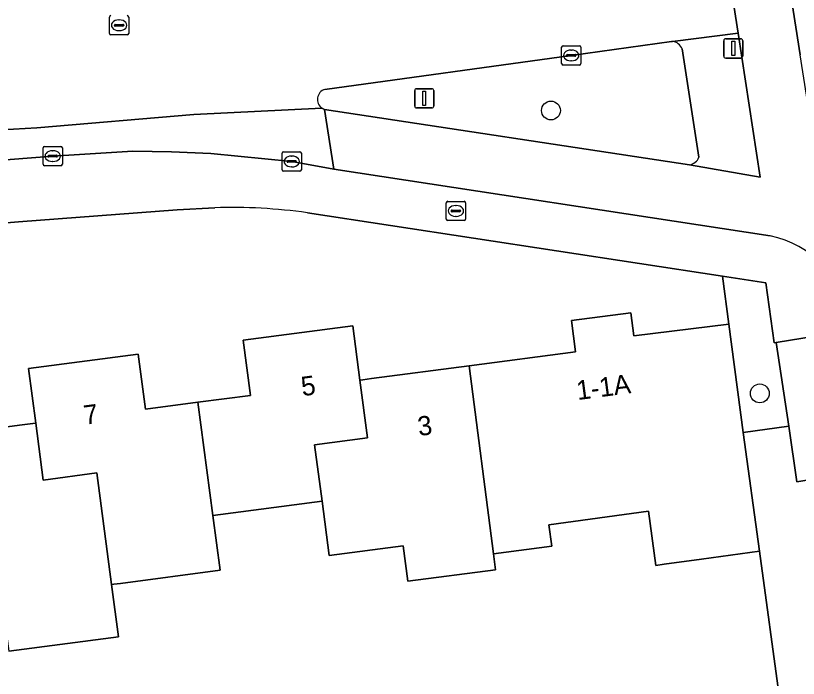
# Model space of a CAD drawing. Extents: x 158472 to 159562, y 388525 to 389606.
# Drawn here: x 159412.99 to 159453.64, y 389054.09 to 389088.52 of the extents above; entities that cross this region are included whole.
import ezdxf

# ---------------------------------------------------------------- set-up
doc = ezdxf.new("R2010")
doc.units = 0
for name, color, linetype in [('IMGEO_Berm_groen', 7, 'Continuous'), ('IMGEO_Boom', 7, 'Continuous'), ('IMGEO_Brandkraan', 7, 'Continuous'), ('IMGEO_Erf', 7, 'Continuous'), ('IMGEO_Fietspad_gesloten', 7, 'Continuous'), ('IMGEO_Groenvoorziening', 7, 'Continuous'), ('IMGEO_Kolk', 7, 'Continuous'), ('IMGEO_Lichtmast', 7, 'Continuous'), ('IMGEO_Pand', 7, 'Continuous'), ('IMGEO_Pand_nummerreeks', 7, 'Continuous'), ('IMGEO_Rijbaan_lokaal_gesloten', 7, 'Continuous'), ('IMGEO_Rijbaan_regionaal_gesloten', 7, 'Continuous'), ('IMGEO_Rioolput', 7, 'Continuous'), ('IMGEO_Verkeerseiland_groen', 7, 'Continuous'), ('IMGEO_Verkeersregelinstallatiepaal', 7, 'Continuous'), ('IMGEO_Voetpad_open', 7, 'Continuous')]:
    doc.layers.add(name, color=color, linetype=linetype)

msp = doc.modelspace()

# ---------------------------------------------------------------- linework, layer by layer
at = {"layer": 'IMGEO_Berm_groen'}
msp.add_lwpolyline([(159456.53, 389072.19), (159452.49, 389071.534), (159453.137, 389067.184), (159453.567, 389064.292), (159456.753, 389064.84), (159457.422, 389064.955)], close=True, dxfattribs=at)
at = {"layer": 'IMGEO_Boom'}
for centre in [(159440.788, 389083.594), (159451.635, 389068.895)]:
    msp.add_circle(centre, 0.489, dxfattribs=at)
at = {"layer": 'IMGEO_Brandkraan'}
for p, q in [((159435.351, 389077.948), (159435.351, 389078.8)), ((159435.426, 389078.874), (159436.278, 389078.874)), ((159436.352, 389078.8), (159436.352, 389077.948)), ((159435.61, 389078.368), (159435.61, 389078.38)), ((159435.653, 389078.417), (159436.051, 389078.417)), ((159435.839, 389078.654), (159435.864, 389078.654)), ((159436.094, 389078.38), (159436.094, 389078.368)), ((159436.048, 389078.331), (159435.65, 389078.331)), ((159435.862, 389078.094), (159435.837, 389078.094)), ((159436.278, 389077.874), (159435.426, 389077.874))]:
    msp.add_line(p, q, dxfattribs=at)
for points in [[(159435.351, 389077.948), (159435.351, 389078.8)], [(159435.426, 389078.874), (159436.278, 389078.874)], [(159436.352, 389078.8), (159436.352, 389077.948)], [(159436.278, 389077.874), (159435.426, 389077.874)]]:
    msp.add_lwpolyline(points, dxfattribs=at)
for centre, radius, start, end in [((159435.428, 389078.798), 0.0765, 91.552, 178.448), ((159435.428, 389078.798), 0.0765, 91.552, 178.448), ((159436.276, 389078.798), 0.0765, 1.552, 88.448), ((159436.276, 389078.798), 0.0765, 1.552, 88.448), ((159435.65, 389078.377), 0.0403, 85.8775, 175.7526), ((159436.055, 389078.379), 0.0386, 1.7309, 96.639), ((159435.647, 389078.367), 0.0366, 178.938, 274.7102), ((159436.051, 389078.374), 0.043, 264.8664, 352.4533), ((159435.428, 389077.95), 0.0765, 181.552, 268.448), ((159435.428, 389077.95), 0.0765, 181.552, 268.448), ((159436.276, 389077.95), 0.0765, 271.552, 358.448), ((159436.276, 389077.95), 0.0765, 271.552, 358.448)]:
    msp.add_arc(centre, radius, start, end, dxfattribs=at)
for centre, major_axis, ratio, start_param, end_param in [((159435.838, 389078.374), (-0.387, 0.002), 0.722429, 4.712389, 7.853982), ((159435.863, 389078.374), (-0.39, 0.002), 0.717154, 1.570796, 4.712389)]:
    msp.add_ellipse(centre, major_axis=major_axis, ratio=ratio, start_param=start_param, end_param=end_param, dxfattribs=at)
at = {"layer": 'IMGEO_Erf'}
for points in [[(159423.333, 389078.537), (159421.377, 389078.441), (159413.128, 389077.801), (159396.908, 389076.453)], [(159424.802, 389071.656), (159430.496, 389072.403), (159430.866, 389069.583), (159431.016, 389069.603), (159431.47, 389069.663), (159436.54, 389070.327), (159442.064, 389071.052), (159441.853, 389072.677), (159444.937, 389073.077), (159445.095, 389071.882), (159450.032, 389072.5), (159449.694, 389074.98), (159428.139, 389078.28)], [(159408.335, 389066.6), (159413.321, 389067.254), (159413.882, 389067.328), (159414.029, 389067.347), (159413.659, 389070.19), (159419.35, 389070.936), (159419.725, 389068.078), (159422.45, 389068.435), (159425.177, 389068.793), (159424.802, 389071.656)], [(159452.667, 389052.94), (159451.614, 389060.693), (159448.61, 389060.285), (159446.66, 389060.02), (159446.234, 389059.962), (159445.852, 389062.777), (159440.68, 389062.074), (159440.831, 389060.965), (159437.809, 389060.555), (159437.917, 389059.736), (159433.356, 389059.138), (159433.115, 389060.972), (159429.276, 389060.469), (159428.903, 389063.291), (159423.228, 389062.546), (159423.615, 389059.705), (159418.431, 389059.024), (159418.086, 389058.979), (159417.971, 389058.964), (159418.331, 389056.243), (159412.631, 389055.494)]]:
    msp.add_lwpolyline(points, dxfattribs=at)
msp.add_arc((159424.262, 389050.838), 27.715, 81.9578, 91.9202, dxfattribs=at)
at = {"layer": 'IMGEO_Fietspad_gesloten'}
for points in [[(159445.013, 389106.691), (159443.531, 389106.004), (159435.34, 389102.313), (159435.25, 389098.952), (159444.508, 389103.124), (159444.675, 389103.202), (159447.882, 389104.665), (159448.357, 389101.553), (159449.217, 389095.95), (159449.527, 389093.933), (159450.515, 389087.617), (159451.659, 389080.125), (159447.983, 389080.776), (159429.023, 389083.652), (159429.518, 389080.548), (159452.175, 389077.078)], [(159454.383, 389082.303), (159453.735, 389086.477), (159452.441, 389094.801), (159452.264, 389095.911), (159450.771, 389105.441)]]:
    msp.add_lwpolyline(points, dxfattribs=at)
msp.add_arc((159450.973, 389071.598), 5.61, 13.0495, 77.6264, dxfattribs=at)
at = {"layer": 'IMGEO_Groenvoorziening'}
msp.add_lwpolyline([(159452.49, 389071.534), (159452.373, 389071.515), (159451.942, 389074.635), (159449.694, 389074.98), (159450.032, 389072.5), (159450.775, 389066.863), (159453.137, 389067.184)], close=True, dxfattribs=at)
msp.add_lwpolyline([(159467.001, 388999.833), (159460.83, 389039.614), (159456.753, 389064.84), (159453.567, 389064.292), (159453.137, 389067.184), (159450.775, 389066.863), (159451.614, 389060.693), (159452.667, 389052.94), (159453.537, 389046.552), (159453.539, 389046.535), (159454.566, 389038.848), (159456.506, 389024.327), (159458.935, 389010.466)], dxfattribs=at)
at = {"layer": 'IMGEO_Kolk'}
for p, q in [((159441.416, 389086.955), (159442.268, 389086.955)), ((159441.341, 389086.029), (159441.341, 389086.881)), ((159441.643, 389086.498), (159442.041, 389086.498)), ((159441.829, 389086.735), (159441.854, 389086.735)), ((159442.342, 389086.881), (159442.342, 389086.029)), ((159441.6, 389086.449), (159441.6, 389086.461)), ((159442.038, 389086.412), (159441.64, 389086.412)), ((159441.852, 389086.175), (159441.827, 389086.175)), ((159442.084, 389086.461), (159442.084, 389086.449)), ((159442.268, 389085.955), (159441.416, 389085.955)), ((159414.413, 389080.8), (159414.413, 389081.652)), ((159414.488, 389081.726), (159415.34, 389081.726)), ((159415.414, 389081.652), (159415.414, 389080.8)), ((159414.672, 389081.22), (159414.672, 389081.232)), ((159414.715, 389081.269), (159415.113, 389081.269)), ((159414.901, 389081.506), (159414.926, 389081.506)), ((159415.156, 389081.232), (159415.156, 389081.22)), ((159426.826, 389080.519), (159426.826, 389081.371)), ((159426.901, 389081.445), (159427.753, 389081.445)), ((159427.314, 389081.225), (159427.339, 389081.225)), ((159427.827, 389081.371), (159427.827, 389080.519)), ((159415.11, 389081.183), (159414.712, 389081.183)), ((159414.924, 389080.946), (159414.899, 389080.946)), ((159427.085, 389080.939), (159427.085, 389080.951)), ((159427.523, 389080.902), (159427.125, 389080.902)), ((159427.128, 389080.988), (159427.526, 389080.988)), ((159427.569, 389080.951), (159427.569, 389080.939)), ((159415.34, 389080.726), (159414.488, 389080.726)), ((159427.753, 389080.445), (159426.901, 389080.445)), ((159427.337, 389080.665), (159427.312, 389080.665))]:
    msp.add_line(p, q, dxfattribs=at)
for points in [[(159441.416, 389086.955), (159442.268, 389086.955)], [(159441.341, 389086.029), (159441.341, 389086.881)], [(159442.342, 389086.881), (159442.342, 389086.029)], [(159442.268, 389085.955), (159441.416, 389085.955)], [(159414.413, 389080.8), (159414.413, 389081.652)], [(159414.488, 389081.726), (159415.34, 389081.726)], [(159415.414, 389081.652), (159415.414, 389080.8)], [(159426.826, 389080.519), (159426.826, 389081.371)], [(159426.901, 389081.445), (159427.753, 389081.445)], [(159427.827, 389081.371), (159427.827, 389080.519)], [(159415.34, 389080.726), (159414.488, 389080.726)], [(159427.753, 389080.445), (159426.901, 389080.445)]]:
    msp.add_lwpolyline(points, dxfattribs=at)
for centre, radius, start, end in [((159441.418, 389086.879), 0.0765, 91.552, 178.448), ((159441.418, 389086.879), 0.0765, 91.552, 178.448), ((159442.266, 389086.879), 0.0765, 1.552, 88.448), ((159442.266, 389086.879), 0.0765, 1.552, 88.448), ((159441.64, 389086.458), 0.0403, 85.8775, 175.7526), ((159442.045, 389086.46), 0.0386, 1.7309, 96.639), ((159441.637, 389086.448), 0.0366, 178.938, 274.7102), ((159442.041, 389086.455), 0.043, 264.8664, 352.4533), ((159441.418, 389086.031), 0.0765, 181.552, 268.448), ((159441.418, 389086.031), 0.0765, 181.552, 268.448), ((159442.266, 389086.031), 0.0765, 271.552, 358.448), ((159442.266, 389086.031), 0.0765, 271.552, 358.448), ((159414.49, 389081.65), 0.0765, 91.552, 178.448), ((159414.49, 389081.65), 0.0765, 91.552, 178.448), ((159415.338, 389081.65), 0.0765, 1.552, 88.448), ((159415.338, 389081.65), 0.0765, 1.552, 88.448), ((159414.712, 389081.229), 0.0403, 85.8775, 175.7526), ((159414.709, 389081.219), 0.0366, 178.938, 274.7102), ((159415.113, 389081.226), 0.043, 264.8664, 352.4533), ((159415.117, 389081.231), 0.0386, 1.7309, 96.639), ((159426.903, 389081.369), 0.0765, 91.552, 178.448), ((159426.903, 389081.369), 0.0765, 91.552, 178.448), ((159427.751, 389081.369), 0.0765, 1.552, 88.448), ((159427.751, 389081.369), 0.0765, 1.552, 88.448), ((159427.125, 389080.948), 0.0403, 85.8775, 175.7526), ((159427.122, 389080.938), 0.0366, 178.938, 274.7102), ((159427.526, 389080.945), 0.043, 264.8664, 352.4533), ((159427.53, 389080.95), 0.0386, 1.7309, 96.639), ((159414.49, 389080.802), 0.0765, 181.552, 268.448), ((159414.49, 389080.802), 0.0765, 181.552, 268.448), ((159415.338, 389080.802), 0.0765, 271.552, 358.448), ((159415.338, 389080.802), 0.0765, 271.552, 358.448), ((159426.903, 389080.521), 0.0765, 181.552, 268.448), ((159426.903, 389080.521), 0.0765, 181.552, 268.448), ((159427.751, 389080.521), 0.0765, 271.552, 358.448), ((159427.751, 389080.521), 0.0765, 271.552, 358.448)]:
    msp.add_arc(centre, radius, start, end, dxfattribs=at)
for centre, major_axis, ratio, start_param, end_param in [((159441.828, 389086.455), (-0.387, 0.002), 0.722429, 4.712389, 7.853982), ((159441.853, 389086.455), (-0.39, 0.002), 0.717154, 1.570796, 4.712389), ((159414.9, 389081.226), (-0.387, 0.002), 0.722429, 4.712389, 7.853982), ((159414.925, 389081.226), (-0.39, 0.002), 0.717154, 1.570796, 4.712389), ((159427.313, 389080.945), (-0.387, 0.002), 0.722429, 4.712389, 7.853982), ((159427.338, 389080.945), (-0.39, 0.002), 0.717154, 1.570796, 4.712389)]:
    msp.add_ellipse(centre, major_axis=major_axis, ratio=ratio, start_param=start_param, end_param=end_param, dxfattribs=at)
at = {"layer": 'IMGEO_Lichtmast'}
for p, q in [((159433.712, 389083.826), (159433.712, 389084.626)), ((159433.712, 389084.626), (159433.712, 389083.826)), ((159433.812, 389084.726), (159434.602, 389084.726)), ((159434.602, 389084.726), (159433.812, 389084.726)), ((159434.702, 389084.626), (159434.702, 389083.826)), ((159434.702, 389083.826), (159434.702, 389084.626)), ((159434.602, 389083.726), (159433.812, 389083.726)), ((159433.812, 389083.726), (159434.602, 389083.726))]:
    msp.add_line(p, q, dxfattribs=at)
msp.add_lwpolyline([(159434.132, 389084.601), (159434.282, 389084.601), (159434.282, 389083.851), (159434.132, 389083.851), (159434.132, 389084.601)], dxfattribs=at)
for centre, start, end in [((159433.812, 389084.626), 90, 180), ((159433.812, 389084.626), 90, 180), ((159434.602, 389084.626), 0, 90), ((159434.602, 389084.626), 360, 90), ((159433.812, 389083.826), 180, 270), ((159433.812, 389083.826), 180, 270), ((159434.602, 389083.826), 270, 0), ((159434.602, 389083.826), 270, 0)]:
    msp.add_arc(centre, 0.1, start, end, dxfattribs=at)
at = {"layer": 'IMGEO_Pand'}
for points in [[(159450.775, 389066.863), (159450.032, 389072.5), (159445.095, 389071.882), (159444.937, 389073.077), (159441.853, 389072.677), (159442.064, 389071.052), (159436.54, 389070.327), (159437.809, 389060.555), (159440.831, 389060.965), (159440.68, 389062.074), (159445.852, 389062.777), (159446.234, 389059.962), (159446.66, 389060.02), (159448.61, 389060.285), (159451.614, 389060.693)], [(159430.866, 389069.583), (159430.496, 389072.403), (159424.802, 389071.656), (159425.177, 389068.793), (159422.45, 389068.435), (159423.228, 389062.546), (159428.903, 389063.291), (159428.515, 389066.227), (159431.259, 389066.589)], [(159422.45, 389068.435), (159419.725, 389068.078), (159419.35, 389070.936), (159413.659, 389070.19), (159414.029, 389067.347), (159414.414, 389064.394), (159417.205, 389064.763), (159417.971, 389058.964), (159418.086, 389058.979), (159418.431, 389059.024), (159423.615, 389059.705), (159423.228, 389062.546)], [(159436.54, 389070.327), (159431.47, 389069.663), (159431.016, 389069.603), (159430.866, 389069.583), (159431.259, 389066.589), (159428.515, 389066.227), (159428.903, 389063.291), (159429.276, 389060.469), (159433.115, 389060.972), (159433.356, 389059.138), (159437.917, 389059.736), (159437.809, 389060.555)], [(159414.029, 389067.347), (159413.882, 389067.328), (159413.321, 389067.254), (159408.335, 389066.6), (159409.098, 389060.705), (159409.472, 389057.848), (159412.274, 389058.216), (159412.631, 389055.494), (159418.331, 389056.243), (159417.971, 389058.964), (159417.205, 389064.763), (159414.414, 389064.394)]]:
    msp.add_lwpolyline(points, close=True, dxfattribs=at)
at = {"layer": 'IMGEO_Rijbaan_lokaal_gesloten'}
for points in [[(159429.046, 389084.692), (159441.842, 389086.455), (159447.055, 389087.185), (159447.08, 389087.183), (159447.105, 389087.181), (159450.515, 389087.617), (159449.527, 389093.933), (159446.089, 389093.471), (159437.021, 389092.225)], [(159406.463, 389083.083), (159408.411, 389082.514), (159409.226, 389082.42), (159414.087, 389082.689), (159422.243, 389083.381), (159428.898, 389083.715)], [(159429.023, 389083.652), (159428.898, 389083.715), (159422.243, 389083.381), (159414.087, 389082.689), (159409.226, 389082.42), (159408.411, 389082.514), (159406.463, 389083.083)], [(159408.021, 389080.685), (159414.914, 389081.226), (159419.081, 389081.482), (159421.076, 389081.439), (159423.128, 389081.356), (159427.327, 389080.945), (159429.518, 389080.548), (159429.023, 389083.652)]]:
    msp.add_lwpolyline(points, dxfattribs=at)
msp.add_arc((159429.205, 389084.168), 0.547, 106.8892, 235.883, dxfattribs=at)
at = {"layer": 'IMGEO_Rijbaan_regionaal_gesloten'}
msp.add_lwpolyline([(159452.441, 389094.801), (159453.735, 389086.477)], dxfattribs=at)
at = {"layer": 'IMGEO_Rioolput'}
for p, q in [((159417.859, 389087.595), (159417.859, 389088.447)), ((159418.347, 389088.301), (159418.372, 389088.301)), ((159418.86, 389088.447), (159418.86, 389087.595)), ((159418.118, 389088.015), (159418.118, 389088.027)), ((159418.556, 389087.978), (159418.158, 389087.978)), ((159418.161, 389088.064), (159418.559, 389088.064)), ((159418.37, 389087.741), (159418.345, 389087.741)), ((159418.602, 389088.027), (159418.602, 389088.015)), ((159418.786, 389087.521), (159417.934, 389087.521))]:
    msp.add_line(p, q, dxfattribs=at)
for points in [[(159417.859, 389087.595), (159417.859, 389088.447)], [(159418.86, 389088.447), (159418.86, 389087.595)], [(159418.786, 389087.521), (159417.934, 389087.521)]]:
    msp.add_lwpolyline(points, dxfattribs=at)
for centre, radius, start, end in [((159417.936, 389088.445), 0.0765, 91.552, 178.448), ((159417.936, 389088.445), 0.0765, 91.552, 178.448), ((159418.784, 389088.445), 0.0765, 1.552, 88.448), ((159418.784, 389088.445), 0.0765, 1.552, 88.448), ((159418.158, 389088.024), 0.0403, 85.8775, 175.7526), ((159418.155, 389088.014), 0.0366, 178.938, 274.7102), ((159418.559, 389088.021), 0.043, 264.8664, 352.4533), ((159418.563, 389088.026), 0.0386, 1.7309, 96.639), ((159417.936, 389087.597), 0.0765, 181.552, 268.448), ((159417.936, 389087.597), 0.0765, 181.552, 268.448), ((159418.784, 389087.597), 0.0765, 271.552, 358.448), ((159418.784, 389087.597), 0.0765, 271.552, 358.448)]:
    msp.add_arc(centre, radius, start, end, dxfattribs=at)
for centre, major_axis, ratio, start_param, end_param in [((159418.346, 389088.021), (-0.387, 0.002), 0.722429, 4.712389, 7.853982), ((159418.371, 389088.021), (-0.39, 0.002), 0.717154, 1.570796, 4.712389)]:
    msp.add_ellipse(centre, major_axis=major_axis, ratio=ratio, start_param=start_param, end_param=end_param, dxfattribs=at)
at = {"layer": 'IMGEO_Verkeerseiland_groen'}
for points in [[(159447.105, 389087.181), (159447.08, 389087.183), (159447.055, 389087.185), (159441.842, 389086.455), (159429.046, 389084.692)], [(159448.467, 389081.167), (159447.596, 389086.797)], [(159428.898, 389083.715), (159429.023, 389083.652), (159447.983, 389080.776)]]:
    msp.add_lwpolyline(points, dxfattribs=at)
for centre, radius, start, end in [((159447.029, 389086.578), 0.607, 21.0953, 82.8483), ((159429.205, 389084.168), 0.547, 106.8892, 235.883), ((159447.918, 389081.351), 0.579, 276.4095, 341.4566)]:
    msp.add_arc(centre, radius, start, end, dxfattribs=at)
at = {"layer": 'IMGEO_Verkeersregelinstallatiepaal'}
for p, q in [((159449.863, 389087.319), (159450.653, 389087.319)), ((159450.653, 389087.319), (159449.863, 389087.319)), ((159449.763, 389086.419), (159449.763, 389087.219)), ((159449.763, 389087.219), (159449.763, 389086.419)), ((159450.753, 389087.219), (159450.753, 389086.419)), ((159450.753, 389086.419), (159450.753, 389087.219)), ((159450.653, 389086.319), (159449.863, 389086.319)), ((159449.863, 389086.319), (159450.653, 389086.319))]:
    msp.add_line(p, q, dxfattribs=at)
msp.add_lwpolyline([(159450.183, 389087.194), (159450.333, 389087.194), (159450.333, 389086.444), (159450.183, 389086.444), (159450.183, 389087.194)], dxfattribs=at)
for centre, start, end in [((159449.863, 389087.219), 90, 180), ((159449.863, 389087.219), 90, 180), ((159450.653, 389087.219), 0, 90), ((159450.653, 389087.219), 360, 90), ((159449.863, 389086.419), 180, 270), ((159449.863, 389086.419), 180, 270), ((159450.653, 389086.419), 270, 0), ((159450.653, 389086.419), 270, 0)]:
    msp.add_arc(centre, 0.1, start, end, dxfattribs=at)
at = {"layer": 'IMGEO_Voetpad_open'}
for points in [[(159450.515, 389087.617), (159447.105, 389087.181)], [(159447.983, 389080.776), (159451.659, 389080.125), (159450.515, 389087.617)], [(159447.596, 389086.797), (159448.467, 389081.167)], [(159452.175, 389077.078), (159429.518, 389080.548), (159427.327, 389080.945), (159423.128, 389081.356), (159421.076, 389081.439), (159419.081, 389081.482), (159414.914, 389081.226), (159408.021, 389080.685)], [(159374.029, 389073.695), (159377.006, 389074), (159389.35, 389075.628), (159396.908, 389076.453), (159413.128, 389077.801), (159421.377, 389078.441), (159423.333, 389078.537)], [(159428.139, 389078.28), (159449.694, 389074.98), (159451.942, 389074.635), (159452.373, 389071.515), (159452.49, 389071.534), (159456.53, 389072.19), (159456.438, 389072.865)]]:
    msp.add_lwpolyline(points, dxfattribs=at)
for centre, radius, start, end in [((159447.029, 389086.578), 0.607, 21.0953, 82.8483), ((159447.918, 389081.351), 0.579, 276.4095, 341.4566), ((159424.262, 389050.838), 27.715, 81.9578, 91.9202), ((159450.973, 389071.598), 5.61, 13.0495, 77.6264)]:
    msp.add_arc(centre, radius, start, end, dxfattribs=at)

# ---------------------------------------------------------------- texts
at = {"layer": 'IMGEO_Pand_nummerreeks'}
for s, rotation, p in [('1-1A', 7.4771, (159442.179, 389068.546)), ('5', 7.4771, (159427.878, 389068.751)), ('7', 7.4714, (159416.584, 389067.265)), ('3', 7.4714, (159433.932, 389066.677))]:
    msp.add_text(s, height=1, rotation=rotation, dxfattribs=at).set_placement(p)

doc.saveas('drawing.dxf')
